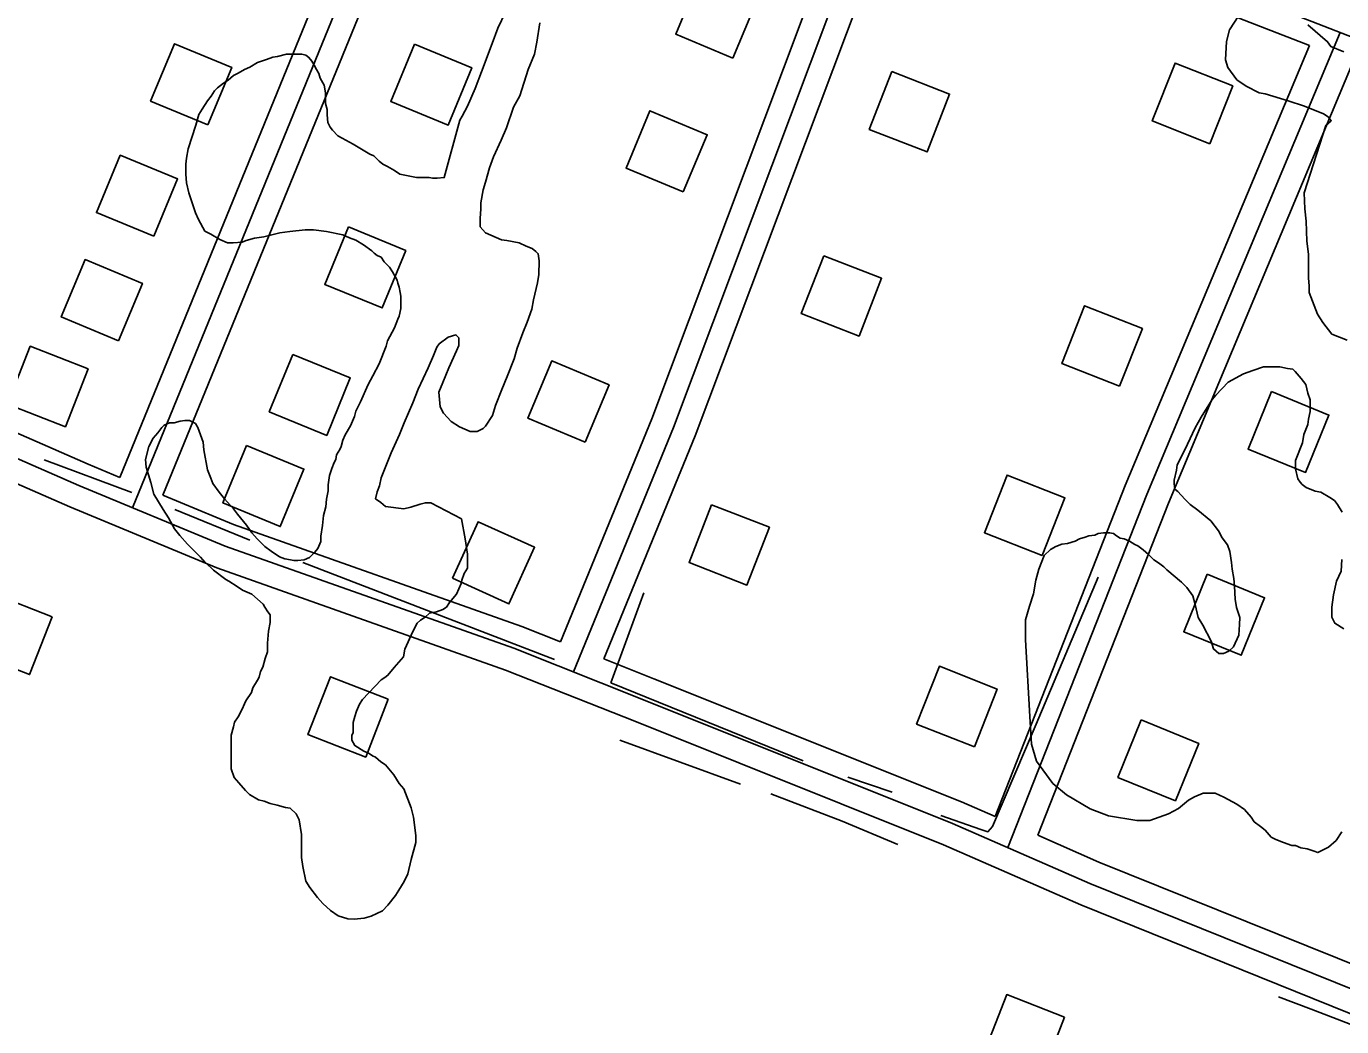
# Model space of a CAD drawing. Extents: x 3297735 to 3335592, y 670436 to 695807.
# Drawn here: x 3313866 to 3314713, y 692725 to 693370 of the extents above; entities that cross this region are included whole.
import ezdxf

# ---------------------------------------------------------------- set-up
doc = ezdxf.new("R2010")
doc.units = 0
for name, color, linetype in [('V-BLDG-OTLN', 7, 'Continuous'), ('V-ROAD-CNTR', 7, 'Continuous'), ('V-SITE-VEGE', 7, 'Continuous'), ('V-TOPO-SHOR', 7, 'Continuous')]:
    doc.layers.add(name, color=color, linetype=linetype)

msp = doc.modelspace()

# ---------------------------------------------------------------- linework, layer by layer
at = {"layer": 'V-BLDG-OTLN'}
for points in [[(3314321.08, 693349.41), (3314336.5, 693386.32), (3314299.59, 693401.74), (3314284.17, 693364.83)], [(3313982.72, 693306.4), (3313998.05, 693343.35), (3313961.1, 693358.68), (3313945.77, 693321.74)], [(3314115.78, 693358.39), (3314100.57, 693321.4), (3314137.56, 693306.19), (3314152.78, 693343.18)], [(3314423.41, 693340.69), (3314408.89, 693303.42), (3314446.16, 693288.9), (3314460.68, 693326.17)], [(3314628.52, 693294.25), (3314643.21, 693331.46), (3314606, 693346.15), (3314591.31, 693308.94)], [(3314289.09, 693263.12), (3314304.5, 693300.03), (3314267.59, 693315.44), (3314252.18, 693278.53)], [(3313947.79, 693234.56), (3313963.12, 693271.51), (3313926.18, 693286.84), (3313910.85, 693249.89)], [(3314073.25, 693240.55), (3314058.03, 693203.56), (3314095.03, 693188.35), (3314110.24, 693225.34)], [(3314379.59, 693222.06), (3314365.07, 693184.79), (3314402.34, 693170.27), (3314416.86, 693207.54)], [(3313925.15, 693167.27), (3313940.48, 693204.21), (3313903.53, 693219.54), (3313888.2, 693182.6)], [(3314570.27, 693137.87), (3314584.96, 693175.07), (3314547.75, 693189.76), (3314533.07, 693152.56)], [(3313853.6, 693126.47), (3313890.84, 693111.87), (3313905.45, 693149.11), (3313868.21, 693163.71)], [(3314037.5, 693158.46), (3314022.29, 693121.47), (3314059.28, 693106.25), (3314074.49, 693143.25)], [(3314225.82, 693101.89), (3314241.24, 693138.8), (3314204.33, 693154.22), (3314188.91, 693117.31)], [(3314668.1, 693134.46), (3314653.03, 693097.41), (3314690.08, 693082.34), (3314705.16, 693119.39)], [(3314007.57, 693099.71), (3313992.35, 693062.71), (3314029.35, 693047.5), (3314044.56, 693084.49)], [(3314520.32, 693028.78), (3314535.01, 693065.99), (3314497.8, 693080.68), (3314483.11, 693043.47)], [(3314307.33, 693061.54), (3314292.81, 693024.27), (3314330.08, 693009.75), (3314344.6, 693047.02)], [(3314140.26, 693014.22), (3314176.68, 692997.69), (3314193.22, 693034.11), (3314156.8, 693050.64)], [(3314626.69, 693016.72), (3314611.62, 692979.67), (3314648.67, 692964.59), (3314663.74, 693001.64)], [(3313882.32, 692989.37), (3313845.06, 693003.91), (3313830.52, 692966.65), (3313867.78, 692952.11)], [(3314098.98, 692936.16), (3314061.72, 692950.7), (3314047.18, 692913.44), (3314084.44, 692898.9)], [(3314476.66, 692905.53), (3314491.35, 692942.74), (3314454.14, 692957.43), (3314439.45, 692920.22)], [(3314584.26, 692922.86), (3314569.19, 692885.81), (3314606.24, 692870.74), (3314621.31, 692907.79)], [(3314534.85, 692731.33), (3314497.59, 692745.87), (3314483.05, 692708.6), (3314520.31, 692694.06)]]:
    msp.add_lwpolyline(points, close=True, dxfattribs=at)
at = {"layer": 'V-ROAD-CNTR'}
for points in [[(3313727.18, 694014.44), (3313909.73, 693886.24), (3313924.95, 693858.93), (3313945.11, 693808.06), (3313961.91, 693762.23), (3313972.45, 693731.46), (3313988.81, 693702.78), (3314004.97, 693676.34), (3314038.37, 693645.37), (3314081.21, 693621.66), (3314171.9, 693576.7), (3314383.12, 693497.34), (3314466.81, 693461.39), (3314769.39, 693343.69), (3314950.21, 693266.72), (3314964.08, 693261.91), (3314985.28, 693263.94), (3315000.43, 693275.86), (3315004.51, 693283.67), (3315009.24, 693302.51), (3315028.78, 693358.45), (3315072.35, 693461.57), (3315098.92, 693533.54)], [(3313934.17, 693059.57), (3314149.89, 693587.61)], [(3313925.99, 693079.2), (3314130.72, 693580.37)], [(3313953.7, 693067.71), (3314157.67, 693567.01)], [(3314421.61, 693480.81), (3314282.69, 693111.42), (3314218.22, 692953.85)], [(3314402.53, 693472.68), (3314268.73, 693116.9), (3314209.96, 692973.27)], [(3314430.12, 693460.82), (3314296.66, 693105.94), (3314237.84, 692962.2)], [(3314430.12, 693460.82), (3314461.13, 693447.51), (3314692.61, 693357.46)], [(3314712.39, 693365.86), (3314587.85, 693068.23), (3314498.22, 692840.57)], [(3314692.61, 693357.46), (3314573.96, 693073.88), (3314489.97, 692860.57)], [(3314720.58, 693346.58), (3314601.75, 693062.59), (3314517.47, 692848.51)], [(3316195.07, 692157.99), (3315869.05, 692288.75), (3315506.14, 692433.66), (3315318.06, 692504.13), (3315015.49, 692630.99), (3314723.72, 692747.92), (3314551, 692817.44), (3314462.66, 692856.16), (3314264.45, 692935.49), (3314179.82, 692969.1), (3313993.73, 693034.88), (3313899.6, 693073.9), (3313699.68, 693161.34), (3313629.29, 693187.11), (3313422.49, 693270.35), (3313253.4, 693339.73)], [(3316189.49, 692144.07), (3315863.47, 692274.83), (3315500.72, 692419.67), (3315312.53, 692490.18), (3315009.8, 692617.11), (3314718.13, 692734), (3314545.19, 692803.61), (3314456.86, 692842.32), (3314258.89, 692921.56), (3314174.55, 692955.05), (3313988.36, 693020.87), (3313893.73, 693060.1), (3313694.09, 693147.41), (3313623.91, 693173.11), (3313416.85, 693256.46), (3313247.71, 693325.85)], [(3313925.99, 693079.2), (3313905.48, 693087.7), (3313680.56, 693186.08)], [(3314209.96, 692973.27), (3314185.09, 692983.15), (3313999.11, 693048.89), (3313953.7, 693067.71)], [(3314489.97, 692860.57), (3314468.46, 692870), (3314270, 692949.43), (3314237.84, 692962.2)], [(3314769.5, 692745.74), (3314729.31, 692761.84), (3314556.81, 692831.27), (3314517.47, 692848.51)]]:
    msp.add_lwpolyline(points, dxfattribs=at)
at = {"layer": 'V-SITE-VEGE'}
for points in [[(3314059.23, 693237.61), (3314050.83, 693238.62), (3314045.39, 693238.65), (3314035.5, 693237.69), (3314029.07, 693236.72), (3314018.68, 693234.29), (3314012.74, 693233.32), (3314007.3, 693231.86), (3314004.83, 693230.88), (3313998.89, 693230.41), (3313995.43, 693230.42), (3313990.49, 693232.41), (3313984.57, 693235.89), (3313980.63, 693237.89), (3313976.7, 693245.32), (3313974.73, 693249.77), (3313970.33, 693262.64), (3313968.87, 693269.07), (3313968.4, 693274.52), (3313968.42, 693280.94), (3313968.93, 693284.89), (3313969.94, 693290.82), (3313974.94, 693306.13), (3313976.94, 693313.05), (3313978.93, 693316.5), (3313982.41, 693321.93), (3313984.89, 693324.88), (3313986.88, 693328.34), (3313988.86, 693330.31), (3313992.83, 693333.26), (3313995.8, 693335.22), (3313999.27, 693338.18), (3314002.25, 693339.65), (3314006.21, 693342.11), (3314009.67, 693343.58), (3314014.63, 693346.53), (3314020.57, 693348.49), (3314024.53, 693349.95), (3314027.5, 693350.44), (3314033.44, 693351.9), (3314043.32, 693351.86), (3314045.79, 693351.36), (3314047.77, 693349.87), (3314049.73, 693347.4), (3314051.21, 693344.92), (3314052.68, 693341.95), (3314054.16, 693339.47), (3314055.13, 693336.5), (3314057.59, 693332.04), (3314058.56, 693327.09), (3314058.54, 693320.17), (3314059.51, 693316.21), (3314059.5, 693312.75), (3314059.98, 693307.81), (3314061.45, 693304.83), (3314062.92, 693302.85), (3314066.37, 693299.38), (3314069.33, 693297.89), (3314076.24, 693293.91), (3314087.09, 693287.44), (3314089.56, 693286.44), (3314093.01, 693282.97), (3314095.48, 693280.98), (3314098.44, 693279.49), (3314102.88, 693277), (3314106.33, 693274.52), (3314117.2, 693272.5), (3314125.11, 693272.47), (3314127.58, 693271.97), (3314130.54, 693271.96), (3314135, 693272.44), (3314145.02, 693309.48), (3314146.51, 693311.95), (3314149.99, 693318.36), (3314154.97, 693329.72), (3314158.97, 693340.58), (3314165.96, 693358.84), (3314169.45, 693368.72), (3314174.43, 693379.08)], [(3314689.16, 693262.56), (3314703.16, 693306.02), (3314706.64, 693308.97), (3314704.67, 693311.45), (3314701.71, 693313.44), (3314689.37, 693318.42), (3314678.99, 693321.92), (3314664.18, 693326.42), (3314660.23, 693326.93), (3314651.84, 693331.41), (3314645.92, 693335.39), (3314640.01, 693343.32), (3314638.55, 693348.27), (3314639.09, 693360.13), (3314641.09, 693367.54), (3314647.06, 693376.91)], [(3314196.65, 693372.08), (3314194.63, 693359.73), (3314193.12, 693351.83), (3314189.13, 693341.96), (3314183.63, 693325.17), (3314179.65, 693317.76), (3314175.15, 693304.43), (3314171.67, 693296.53), (3314166.68, 693285.67), (3314164.19, 693278.76), (3314161.68, 693269.38)], [(3314691.53, 693370.82), (3314704.35, 693359.9), (3314706.31, 693356.93), (3314714.7, 693353.44)], [(3314161.68, 693269.38), (3314160.18, 693264.44), (3314158.67, 693256.04), (3314158.66, 693252.08), (3314158.14, 693246.15), (3314158.12, 693240.72), (3314161.57, 693236.75), (3314171.93, 693232.26), (3314175.39, 693231.76), (3314183.29, 693230.24), (3314187.74, 693228.25), (3314191.69, 693226.75), (3314194.15, 693224.77), (3314195.63, 693223.28), (3314196.11, 693218.83), (3314196.08, 693209.93), (3314195.07, 693204.49), (3314192.56, 693193.63), (3314191.55, 693187.7), (3314188.55, 693179.3), (3314185.56, 693172.39), (3314182.06, 693162.52), (3314180.06, 693155.6), (3314175.57, 693144.25), (3314172.08, 693135.86), (3314168.09, 693125.49), (3314166.09, 693119.07), (3314161.62, 693112.16), (3314160.13, 693110.69), (3314156.17, 693108.72), (3314151.72, 693108.74), (3314144.81, 693111.73), (3314139.38, 693115.21), (3314134.46, 693120.67), (3314132.49, 693124.63), (3314131.54, 693134.02), (3314134.03, 693140.44), (3314138.02, 693149.82), (3314143, 693160.68), (3314144.5, 693164.14), (3314144.52, 693169.08), (3314142.55, 693171.06), (3314137.6, 693169.6), (3314131.65, 693165.17), (3314130.16, 693163.2), (3314128.16, 693157.77), (3314124.67, 693149.87), (3314118.2, 693136.05), (3314114.7, 693127.16), (3314109.22, 693114.33), (3314106.23, 693106.92), (3314100.75, 693095.08), (3314094.26, 693078.79), (3314093.26, 693073.84), (3314091.76, 693069.9), (3314090.75, 693065.45), (3314094.21, 693062.96), (3314097.16, 693060.48), (3314109.02, 693058.96), (3314113.48, 693059.93), (3314119.42, 693061.89), (3314122.88, 693062.86), (3314126.34, 693062.85), (3314146.08, 693052.4)], [(3314697.79, 693184.42), (3314692.4, 693198.28), (3314692.42, 693202.73), (3314691.94, 693207.68), (3314691.99, 693223), (3314691.03, 693231.41), (3314690.58, 693244.26), (3314689.62, 693252.18), (3314689.16, 693262.56)], [(3314010.94, 693003.94), (3314005.02, 693006.43), (3314001.56, 693008.91), (3313996.14, 693012.39), (3313994.16, 693013.39), (3313986.27, 693019.35), (3313984.8, 693020.84), (3313980.85, 693024.31), (3313977.9, 693027.78), (3313969.53, 693036.21), (3313964.6, 693041.67), (3313961.16, 693046.13), (3313957.23, 693053.07), (3313953.79, 693058.52), (3313947.89, 693068.43), (3313945.94, 693075.85), (3313943, 693085.75), (3313942.53, 693090.69), (3313944.54, 693099.09), (3313947.52, 693104.52), (3313950.5, 693107.97), (3313952.98, 693111.42), (3313954.47, 693112.9), (3313957.94, 693114.37), (3313960.91, 693114.36), (3313964.86, 693115.33), (3313967.83, 693115.82), (3313970.8, 693115.81), (3313974.75, 693113.82), (3313976.22, 693111.34), (3313979.65, 693101.93), (3313980.12, 693096.99), (3313982.55, 693084.12), (3313984.51, 693078.68), (3313985.98, 693075.21), (3313989.92, 693069.76), (3313993.36, 693065.3), (3313999.27, 693058.85), (3314001.73, 693055.38), (3314007.64, 693048.44), (3314011.08, 693043.48), (3314014.53, 693039.52), (3314019.45, 693034.56), (3314023.4, 693031.58), (3314028.82, 693028.09), (3314032.28, 693026.6), (3314038.21, 693025.59), (3314040.68, 693025.58), (3314044.64, 693026.06), (3314048.1, 693027.53), (3314051.58, 693030.98), (3314053.56, 693033.45), (3314055.55, 693037.89), (3314055.57, 693041.35), (3314056.58, 693048.27), (3314057.1, 693054.69), (3314058.6, 693060.13), (3314059.11, 693065.07), (3314060.12, 693070.5), (3314060.13, 693074.46), (3314061.14, 693080.39), (3314062.64, 693084.83), (3314064.14, 693088.78), (3314065.14, 693090.75), (3314065.64, 693093.72), (3314067.63, 693097.17), (3314068.63, 693099.14), (3314069.63, 693103.1), (3314071.12, 693106.55), (3314074.61, 693112.47), (3314077.1, 693118.4), (3314078.1, 693121.85), (3314081.09, 693127.78), (3314086.07, 693139.13), (3314089.06, 693144.56), (3314093.04, 693152.45), (3314097.53, 693163.81), (3314098.53, 693167.27), (3314101.52, 693172.69), (3314103.01, 693175.65), (3314105.01, 693181.08), (3314106, 693183.06), (3314107.01, 693188), (3314107.04, 693195.91), (3314106.55, 693198.38), (3314106.07, 693201.84), (3314105.09, 693204.32), (3314104.6, 693206.3), (3314103.62, 693208.28), (3314101.66, 693211.75), (3314099.69, 693214.72), (3314096.24, 693218.2), (3314094.27, 693221.17), (3314091.81, 693222.17), (3314089.83, 693223.66), (3314088.35, 693225.14), (3314082.93, 693229.12), (3314078, 693232.1), (3314074.05, 693233.6), (3314069.6, 693235.59), (3314059.23, 693237.61)], [(3314717.01, 693167.54), (3314707.14, 693171.53), (3314701.23, 693178.96), (3314697.79, 693184.42)], [(3314554.4, 693042.05), (3314556.38, 693043.03), (3314559.85, 693043.51), (3314563.8, 693043.5), (3314566.27, 693042.99), (3314568.24, 693041.51), (3314570.71, 693040.01), (3314573.18, 693039.51), (3314576.64, 693038.01), (3314580.09, 693036.03), (3314582.06, 693035.03), (3314585.52, 693032.54), (3314588.97, 693029.57), (3314592.42, 693026.09), (3314595.37, 693024.11), (3314598.83, 693021.62), (3314600.8, 693019.64), (3314610.16, 693011.7), (3314613.61, 693008.22), (3314617.55, 693002.77), (3314619.01, 692997.32), (3314620.96, 692988.91), (3314623.91, 692983.96), (3314629.31, 692973.56), (3314630.77, 692968.61), (3314634.22, 692965.63), (3314637.19, 692965.62), (3314640.66, 692967.09), (3314643.63, 692970.05), (3314647.12, 692977.45), (3314647.64, 692984.37), (3314647.65, 692988.82), (3314645.7, 692995.25), (3314644.73, 693000.69), (3314644.26, 693009.1), (3314643.79, 693014.05), (3314642.82, 693019.98), (3314642.34, 693024.43), (3314641.38, 693031.36), (3314639.91, 693035.81), (3314636.46, 693040.28), (3314634.01, 693044.73), (3314629.09, 693051.17), (3314620.71, 693058.13), (3314615.78, 693061.61), (3314612.33, 693065.08), (3314607.9, 693070.04), (3314605.93, 693071.53), (3314605.44, 693074.99), (3314605.45, 693077.46), (3314606.96, 693083.89), (3314607.47, 693087.34), (3314611.45, 693095.24), (3314613.94, 693100.67), (3314618.92, 693111.03), (3314622.9, 693117.94), (3314629.86, 693129.29), (3314632.34, 693132.24), (3314640.28, 693140.62), (3314650.19, 693146.02), (3314656.13, 693147.98), (3314663.06, 693150.43), (3314673.44, 693150.39), (3314678.38, 693149.38), (3314681.84, 693148.88), (3314683.32, 693147.39), (3314687.26, 693142.92), (3314690.21, 693138.96), (3314691.67, 693133.52), (3314693.14, 693129.06), (3314693.12, 693121.65), (3314692.11, 693116.71), (3314691.6, 693113.25), (3314689.1, 693106.83), (3314688.1, 693101.4), (3314683.61, 693090.04), (3314683.59, 693084.6), (3314685.05, 693078.17), (3314686.53, 693076.19), (3314688, 693074.7), (3314690.47, 693072.71), (3314696.39, 693070.22), (3314699.85, 693069.71), (3314705.77, 693066.23), (3314708.73, 693064.24), (3314710.7, 693061.76), (3314713.65, 693056.81)], [(3314146.08, 693052.4), (3314148.5, 693039.54), (3314149.95, 693029.64), (3314149.92, 693020.74), (3314147.93, 693017.29), (3314146.43, 693012.85), (3314145.93, 693010.87), (3314142.94, 693003.96), (3314138.47, 692998.54), (3314136.48, 692995.58), (3314134.01, 692994.1), (3314130.05, 692992.63), (3314125.59, 692991.66), (3314122.62, 692989.2), (3314119.64, 692987.23), (3314117.66, 692985.26), (3314114.68, 692979.83), (3314109.69, 692968.48), (3314108.68, 692963.54), (3314102.73, 692956.64), (3314098.75, 692951.71), (3314096.77, 692950.23), (3314094.29, 692948.76), (3314082.39, 692935.95), (3314080.4, 692932.99), (3314078.4, 692928.55), (3314077.4, 692925.09), (3314076.4, 692921.14), (3314076.38, 692914.71), (3314075.38, 692912.74), (3314075.37, 692909.77), (3314077.33, 692906.31), (3314083.25, 692902.82), (3314086.71, 692901.33), (3314088.68, 692899.83), (3314090.66, 692898.84), (3314094.11, 692895.86), (3314097.06, 692893.88), (3314102.48, 692887.43), (3314105.92, 692881.98), (3314108.88, 692878.51), (3314113.78, 692866.13), (3314115.24, 692860.19), (3314116.68, 692848.32), (3314116.66, 692843.87), (3314113.66, 692833.01), (3314111.65, 692823.62), (3314109.16, 692818.69), (3314105.68, 692813.26), (3314103.69, 692809.81), (3314098.72, 692803.4), (3314095.25, 692799.95), (3314087.82, 692796.51), (3314083.37, 692795.05), (3314076.94, 692794.58), (3314072.98, 692794.59), (3314066.56, 692796.59), (3314061.63, 692800.07), (3314056.7, 692804.53), (3314053.26, 692808.5), (3314048.34, 692814.95), (3314045.88, 692818.91), (3314043.93, 692828.31), (3314042.96, 692834.25), (3314043.02, 692849.08), (3314041.57, 692858.47), (3314039.61, 692862.44), (3314035.66, 692865.91), (3314032.7, 692866.42), (3314027.27, 692867.92), (3314022.82, 692868.93), (3314018.87, 692870.42), (3314015.41, 692871.42), (3314009.49, 692874.91), (3314007.03, 692877.39), (3314002.6, 692882.34), (3313999.64, 692885.82), (3313997.69, 692891.26), (3313997.76, 692913.01), (3313999.27, 692918.45), (3313999.77, 692921.41), (3314002.25, 692924.86), (3314004.74, 692929.8), (3314006.24, 692933.25), (3314007.24, 692935.23), (3314010.71, 692940.65), (3314011.71, 692943.61), (3314014.7, 692948.55), (3314015.69, 692950.52), (3314016.7, 692953.98), (3314018.19, 692956.94), (3314019.69, 692962.38), (3314021.19, 692966.82), (3314021.21, 692972.26), (3314021.73, 692980.17), (3314022.74, 692985.6), (3314022.76, 692990.54), (3314021.28, 692992.53), (3314019.31, 692995.5), (3314018.33, 692997.48), (3314010.94, 693003.94)], [(3314713.41, 692850.65), (3314709.93, 692845.22), (3314704.97, 692840.79), (3314698.04, 692837.36), (3314695.57, 692838.35), (3314691.12, 692839.85), (3314687.17, 692840.36), (3314683.72, 692841.86), (3314681.25, 692841.87), (3314675.81, 692843.86), (3314670.88, 692845.86), (3314667.92, 692847.35), (3314663.98, 692851.82), (3314661.02, 692854.3), (3314657.07, 692857.28), (3314655.11, 692860.25), (3314650.68, 692865.21), (3314645.75, 692868.69), (3314637.35, 692873.17), (3314631.93, 692875.66), (3314624.02, 692875.69), (3314618.57, 692873.24), (3314614.61, 692871.27), (3314608.16, 692865.86), (3314601.72, 692862.42), (3314589.84, 692858.01), (3314581.44, 692858.04), (3314563.16, 692861.07), (3314551.31, 692865.56), (3314536.01, 692874.52), (3314527.14, 692881.96), (3314516.81, 692896.34), (3314513.39, 692907.23), (3314512.46, 692925.03), (3314509.67, 692974.48), (3314509.71, 692987.33), (3314512.22, 692996.22), (3314514.72, 693004.12), (3314516.23, 693013.02), (3314518.24, 693019.93), (3314521.73, 693028.82), (3314525.7, 693032.76), (3314529.16, 693034.72), (3314533.12, 693036.19), (3314536.59, 693036.67), (3314541.54, 693038.14), (3314544.51, 693039.61), (3314547.97, 693040.59), (3314550.45, 693041.57), (3314554.4, 693042.05)], [(3314713.54, 693026.16), (3314713.02, 693018.74), (3314710.03, 693012.33), (3314708.02, 693003.44), (3314707, 692995.53), (3314706.98, 692989.1), (3314708.95, 692985.14), (3314714.87, 692981.66)]]:
    msp.add_lwpolyline(points, dxfattribs=at)
at = {"layer": 'V-TOPO-SHOR'}
for p, q in [((3313933.61, 693069.41), (3313877.2, 693090.42)), ((3314009.68, 693038.67), (3313961.44, 693058.54)), ((3314205.97, 692961.8), (3314043.81, 693024.43)), ((3314263.72, 693004.69), (3314242.33, 692946.8)), ((3314366.26, 692896.57), (3314242.33, 692946.8)), ((3314325.85, 692881.54), (3314248.14, 692909.87)), ((3314423.79, 692876.3), (3314395.21, 692886.06))]:
    msp.add_line(p, q, dxfattribs=at)
for points in [[(3314556.56, 693014.8), (3314516.47, 692920.19), (3314488.37, 692854.15), (3314485.38, 692850.81), (3314480.93, 692852.32), (3314454.95, 692861.33)], [(3314427.27, 692842.67), (3314391.43, 692857.68), (3314345.6, 692875.22)], [(3314672.76, 692744.52), (3314693.65, 692736.43), (3314721.73, 692725.77)]]:
    msp.add_lwpolyline(points, dxfattribs=at)

doc.saveas('drawing.dxf')
